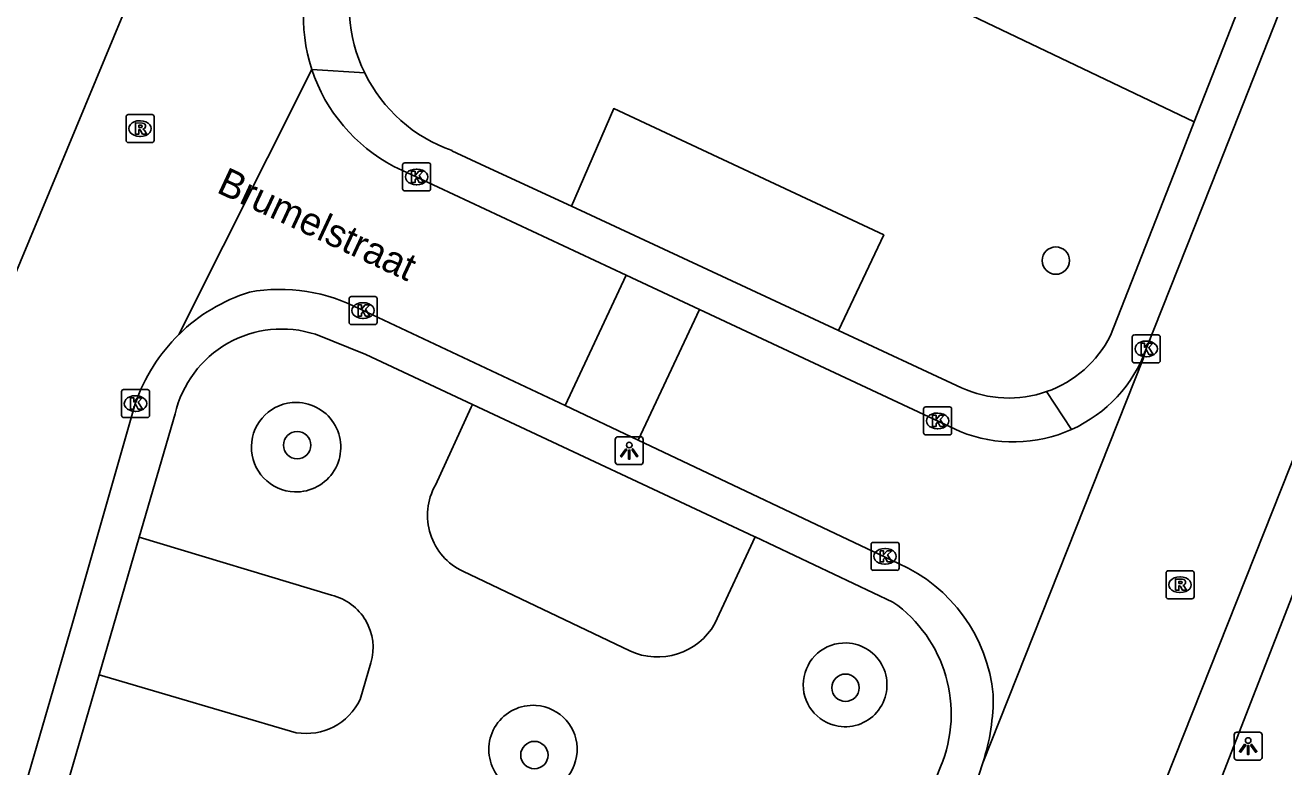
# Model space of a CAD drawing. Extents: x 159822 to 160765, y 380693 to 381634.
# Drawn here: x 160241.14 to 160286.13, y 381228.53 to 381255.05 of the extents above; entities that cross this region are included whole.
import ezdxf

# ---------------------------------------------------------------- set-up
doc = ezdxf.new("R2010")
doc.units = 0
for name, color, linetype in [('IMGEO_Boom', 7, 'Continuous'), ('IMGEO_Kolk', 7, 'Continuous'), ('IMGEO_Lichtpunt', 7, 'Continuous'), ('IMGEO_Openbare_ruimte_label', 7, 'Continuous'), ('IMGEO_Rijbaan_lokaal_open', 7, 'Continuous'), ('IMGEO_Rioolput', 7, 'Continuous'), ('IMGEO_Voetpad_open', 7, 'Continuous')]:
    doc.layers.add(name, color=color, linetype=linetype)

msp = doc.modelspace()

# ---------------------------------------------------------------- linework, layer by layer
at = {"layer": 'IMGEO_Boom'}
for centre in [(160277.982, 381246.629), (160250.861, 381240.029), (160270.46, 381231.359), (160259.338, 381228.952)]:
    msp.add_circle(centre, 0.489, dxfattribs=at)
at = {"layer": 'IMGEO_Kolk'}
for p, q in [((160254.63, 381249.196), (160254.63, 381250.048)), ((160254.705, 381250.122), (160255.557, 381250.122)), ((160255.118, 381249.902), (160255.143, 381249.902)), ((160255.631, 381250.048), (160255.631, 381249.196)), ((160255.141, 381249.342), (160255.116, 381249.342)), ((160255.557, 381249.122), (160254.705, 381249.122)), ((160252.715, 381244.419), (160252.715, 381245.271)), ((160252.79, 381245.345), (160253.642, 381245.345)), ((160253.716, 381245.271), (160253.716, 381244.419)), ((160253.203, 381245.125), (160253.228, 381245.125)), ((160253.642, 381244.345), (160252.79, 381244.345)), ((160253.226, 381244.565), (160253.201, 381244.565)), ((160280.711, 381243.048), (160280.711, 381243.9)), ((160280.786, 381243.974), (160281.638, 381243.974)), ((160281.712, 381243.9), (160281.712, 381243.048)), ((160281.199, 381243.754), (160281.224, 381243.754)), ((160281.222, 381243.194), (160281.197, 381243.194)), ((160281.638, 381242.974), (160280.786, 381242.974)), ((160244.58, 381241.094), (160244.58, 381241.946)), ((160244.655, 381242.02), (160245.507, 381242.02)), ((160245.068, 381241.8), (160245.093, 381241.8)), ((160245.581, 381241.946), (160245.581, 381241.094)), ((160245.091, 381241.24), (160245.066, 381241.24)), ((160273.254, 381240.473), (160273.254, 381241.325)), ((160273.329, 381241.399), (160274.181, 381241.399)), ((160274.255, 381241.325), (160274.255, 381240.473)), ((160245.507, 381241.02), (160244.655, 381241.02)), ((160273.742, 381241.179), (160273.767, 381241.179)), ((160274.181, 381240.399), (160273.329, 381240.399)), ((160273.765, 381240.619), (160273.74, 381240.619)), ((160271.374, 381235.63), (160271.374, 381236.482)), ((160271.449, 381236.556), (160272.301, 381236.556)), ((160271.862, 381236.336), (160271.887, 381236.336)), ((160272.375, 381236.482), (160272.375, 381235.63)), ((160272.301, 381235.556), (160271.449, 381235.556)), ((160271.885, 381235.776), (160271.86, 381235.776))]:
    msp.add_line(p, q, dxfattribs=at)
for points in [[(160254.63, 381249.196), (160254.63, 381250.048)], [(160254.705, 381250.122), (160255.557, 381250.122)], [(160254.951, 381249.822), (160255.074, 381249.822), (160255.074, 381249.671), (160255.204, 381249.822), (160255.368, 381249.822), (160255.222, 381249.671), (160255.375, 381249.422), (160255.223, 381249.422), (160255.138, 381249.586), (160255.074, 381249.519), (160255.074, 381249.422), (160254.951, 381249.422), (160254.951, 381249.822)], [(160255.631, 381250.048), (160255.631, 381249.196)], [(160255.557, 381249.122), (160254.705, 381249.122)], [(160252.715, 381244.419), (160252.715, 381245.271)], [(160252.79, 381245.345), (160253.642, 381245.345)], [(160253.716, 381245.271), (160253.716, 381244.419)], [(160253.036, 381245.045), (160253.159, 381245.045), (160253.159, 381244.894), (160253.289, 381245.045), (160253.453, 381245.045), (160253.307, 381244.894), (160253.46, 381244.645), (160253.308, 381244.645), (160253.223, 381244.809), (160253.159, 381244.742), (160253.159, 381244.645), (160253.036, 381244.645), (160253.036, 381245.045)], [(160253.642, 381244.345), (160252.79, 381244.345)], [(160280.711, 381243.048), (160280.711, 381243.9)], [(160280.786, 381243.974), (160281.638, 381243.974)], [(160281.712, 381243.9), (160281.712, 381243.048)], [(160281.032, 381243.674), (160281.155, 381243.674), (160281.155, 381243.523), (160281.285, 381243.674), (160281.449, 381243.674), (160281.303, 381243.523), (160281.456, 381243.274), (160281.304, 381243.274), (160281.219, 381243.438), (160281.155, 381243.371), (160281.155, 381243.274), (160281.032, 381243.274), (160281.032, 381243.674)], [(160281.638, 381242.974), (160280.786, 381242.974)], [(160244.58, 381241.094), (160244.58, 381241.946)], [(160244.655, 381242.02), (160245.507, 381242.02)], [(160244.901, 381241.72), (160245.024, 381241.72), (160245.024, 381241.569), (160245.154, 381241.72), (160245.318, 381241.72), (160245.172, 381241.569), (160245.325, 381241.32), (160245.173, 381241.32), (160245.088, 381241.484), (160245.024, 381241.417), (160245.024, 381241.32), (160244.901, 381241.32), (160244.901, 381241.72)], [(160245.581, 381241.946), (160245.581, 381241.094)], [(160273.254, 381240.473), (160273.254, 381241.325)], [(160273.329, 381241.399), (160274.181, 381241.399)], [(160274.255, 381241.325), (160274.255, 381240.473)], [(160245.507, 381241.02), (160244.655, 381241.02)], [(160273.575, 381241.099), (160273.698, 381241.099), (160273.698, 381240.948), (160273.828, 381241.099), (160273.992, 381241.099), (160273.846, 381240.948), (160273.999, 381240.699), (160273.847, 381240.699), (160273.762, 381240.863), (160273.698, 381240.796), (160273.698, 381240.699), (160273.575, 381240.699), (160273.575, 381241.099)], [(160274.181, 381240.399), (160273.329, 381240.399)], [(160271.374, 381235.63), (160271.374, 381236.482)], [(160271.449, 381236.556), (160272.301, 381236.556)], [(160271.695, 381236.256), (160271.818, 381236.256), (160271.818, 381236.105), (160271.948, 381236.256), (160272.112, 381236.256), (160271.966, 381236.105), (160272.119, 381235.856), (160271.967, 381235.856), (160271.882, 381236.02), (160271.818, 381235.953), (160271.818, 381235.856), (160271.695, 381235.856), (160271.695, 381236.256)], [(160272.375, 381236.482), (160272.375, 381235.63)], [(160272.301, 381235.556), (160271.449, 381235.556)]]:
    msp.add_lwpolyline(points, dxfattribs=at)
for centre, start, end in [((160254.707, 381250.046), 91.552, 178.448), ((160254.707, 381250.046), 91.552, 178.448), ((160255.555, 381250.046), 1.552, 88.448), ((160255.555, 381250.046), 1.552, 88.448), ((160254.707, 381249.198), 181.552, 268.448), ((160254.707, 381249.198), 181.552, 268.448), ((160255.555, 381249.198), 271.552, 358.448), ((160255.555, 381249.198), 271.552, 358.448), ((160252.792, 381245.269), 91.552, 178.448), ((160252.792, 381245.269), 91.552, 178.448), ((160253.64, 381245.269), 1.552, 88.448), ((160253.64, 381245.269), 1.552, 88.448), ((160252.792, 381244.421), 181.552, 268.448), ((160252.792, 381244.421), 181.552, 268.448), ((160253.64, 381244.421), 271.552, 358.448), ((160253.64, 381244.421), 271.552, 358.448), ((160280.788, 381243.898), 91.552, 178.448), ((160280.788, 381243.898), 91.552, 178.448), ((160281.636, 381243.898), 1.552, 88.448), ((160281.636, 381243.898), 1.552, 88.448), ((160280.788, 381243.05), 181.552, 268.448), ((160280.788, 381243.05), 181.552, 268.448), ((160281.636, 381243.05), 271.552, 358.448), ((160281.636, 381243.05), 271.552, 358.448), ((160244.657, 381241.944), 91.552, 178.448), ((160244.657, 381241.944), 91.552, 178.448), ((160245.505, 381241.944), 1.552, 88.448), ((160245.505, 381241.944), 1.552, 88.448), ((160273.331, 381241.323), 91.552, 178.448), ((160273.331, 381241.323), 91.552, 178.448), ((160274.179, 381241.323), 1.552, 88.448), ((160274.179, 381241.323), 1.552, 88.448), ((160244.657, 381241.096), 181.552, 268.448), ((160244.657, 381241.096), 181.552, 268.448), ((160245.505, 381241.096), 271.552, 358.448), ((160245.505, 381241.096), 271.552, 358.448), ((160273.331, 381240.475), 181.552, 268.448), ((160273.331, 381240.475), 181.552, 268.448), ((160274.179, 381240.475), 271.552, 358.448), ((160274.179, 381240.475), 271.552, 358.448), ((160271.451, 381236.48), 91.552, 178.448), ((160271.451, 381236.48), 91.552, 178.448), ((160272.299, 381236.48), 1.552, 88.448), ((160272.299, 381236.48), 1.552, 88.448), ((160271.451, 381235.632), 181.552, 268.448), ((160271.451, 381235.632), 181.552, 268.448), ((160272.299, 381235.632), 271.552, 358.448), ((160272.299, 381235.632), 271.552, 358.448)]:
    msp.add_arc(centre, 0.0765, start, end, dxfattribs=at)
for centre, major_axis, ratio, start_param, end_param in [((160255.117, 381249.622), (-0.387, 0.002), 0.722429, 4.712389, 7.853982), ((160255.142, 381249.622), (-0.39, 0.002), 0.717154, 1.570796, 4.712389), ((160253.202, 381244.845), (-0.387, 0.002), 0.722429, 4.712389, 7.853982), ((160253.227, 381244.845), (-0.39, 0.002), 0.717154, 1.570796, 4.712389), ((160281.198, 381243.474), (-0.387, 0.002), 0.722429, 4.712389, 7.853982), ((160281.223, 381243.474), (-0.39, 0.002), 0.717154, 1.570796, 4.712389), ((160245.067, 381241.52), (-0.387, 0.002), 0.722429, 4.712389, 7.853982), ((160245.092, 381241.52), (-0.39, 0.002), 0.717154, 1.570796, 4.712389), ((160273.741, 381240.899), (-0.387, 0.002), 0.722429, 4.712389, 7.853982), ((160273.766, 381240.899), (-0.39, 0.002), 0.717154, 1.570796, 4.712389), ((160271.861, 381236.056), (-0.387, 0.002), 0.722429, 4.712389, 7.853982), ((160271.886, 381236.056), (-0.39, 0.002), 0.717154, 1.570796, 4.712389)]:
    msp.add_ellipse(centre, major_axis=major_axis, ratio=ratio, start_param=start_param, end_param=end_param, dxfattribs=at)
at = {"layer": 'IMGEO_Lichtpunt'}
for p, q in [((160263.133, 381240.332), (160262.325, 381240.332)), ((160263.133, 381240.332), (160262.325, 381240.332)), ((160262.231, 381240.237), (160262.231, 381239.43)), ((160262.231, 381240.237), (160262.231, 381239.43)), ((160263.227, 381239.43), (160263.227, 381240.237)), ((160263.227, 381239.43), (160263.227, 381240.237)), ((160262.325, 381239.336), (160263.133, 381239.336)), ((160262.325, 381239.336), (160263.133, 381239.336)), ((160284.356, 381229.674), (160284.356, 381228.867)), ((160284.356, 381229.674), (160284.356, 381228.867)), ((160285.258, 381229.769), (160284.45, 381229.769)), ((160285.258, 381229.769), (160284.45, 381229.769)), ((160285.352, 381228.867), (160285.352, 381229.674)), ((160285.352, 381228.867), (160285.352, 381229.674)), ((160284.45, 381228.773), (160285.258, 381228.773)), ((160284.45, 381228.773), (160285.258, 381228.773))]:
    msp.add_line(p, q, dxfattribs=at)
for points in [[(160262.605, 381239.901), (160262.644, 381239.873), (160262.456, 381239.611), (160262.418, 381239.638), (160262.605, 381239.901)], [(160262.707, 381239.853), (160262.754, 381239.853), (160262.754, 381239.531), (160262.707, 381239.531), (160262.707, 381239.853)], [(160262.817, 381239.873), (160262.855, 381239.9), (160263.042, 381239.638), (160263.003, 381239.61), (160262.817, 381239.873)], [(160284.73, 381229.338), (160284.769, 381229.31), (160284.581, 381229.048), (160284.543, 381229.075), (160284.73, 381229.338)], [(160284.832, 381229.29), (160284.879, 381229.29), (160284.879, 381228.968), (160284.832, 381228.968), (160284.832, 381229.29)], [(160284.942, 381229.31), (160284.98, 381229.337), (160285.167, 381229.075), (160285.128, 381229.047), (160284.942, 381229.31)]]:
    msp.add_lwpolyline(points, dxfattribs=at)
for centre in [(160262.73, 381240.035), (160284.855, 381229.472)]:
    msp.add_circle(centre, 0.0994, dxfattribs=at)
for centre, start, end in [((160262.325, 381240.237), 90, 180), ((160262.325, 381240.237), 90, 180), ((160263.133, 381240.237), 0, 90), ((160263.133, 381240.237), 0, 90), ((160262.325, 381239.43), 180, 270), ((160262.325, 381239.43), 180, 270), ((160263.133, 381239.43), 270, 0), ((160263.133, 381239.43), 270, 360), ((160284.45, 381229.674), 90, 180), ((160284.45, 381229.674), 90, 180), ((160285.258, 381229.674), 0, 90), ((160285.258, 381229.674), 0, 90), ((160284.45, 381228.867), 180, 270), ((160284.45, 381228.867), 180, 270), ((160285.258, 381228.867), 270, 0), ((160285.258, 381228.867), 270, 360)]:
    msp.add_arc(centre, 0.0946, start, end, dxfattribs=at)
at = {"layer": 'IMGEO_Rijbaan_lokaal_open'}
for points in [[(160281.212, 381243.47), (160283.79, 381250), (160304.324, 381302.023), (160311.054, 381318.986)], [(160275.014, 381208.821), (160281.271, 381226.443), (160299.09, 381271.369), (160307.058, 381291.325), (160316.946, 381316.648)], [(160240.645, 381245.82), (160246.294, 381259.437)], [(160251.385, 381253.463), (160246.635, 381243.993)], [(160254.316, 381250), (160254.784, 381249.779), (160262.619, 381246.111)], [(160260.434, 381241.444), (160262.619, 381246.111)], [(160262.619, 381246.111), (160265.236, 381244.886)], [(160253.145, 381244.876), (160260.434, 381241.444)], [(160265.236, 381244.886), (160263.049, 381240.213)], [(160265.236, 381244.886), (160274.56, 381240.521)], [(160275.368, 381228.672), (160281.107, 381243.114), (160281.212, 381243.47)], [(160232.857, 381194.781), (160234.844, 381204.064), (160235.25, 381205.859), (160237.633, 381215.218), (160239.395, 381221.899), (160239.582, 381222.56), (160242.828, 381233.668), (160245.074, 381241.509)], [(160263.049, 381240.213), (160260.434, 381241.444)], [(160263.049, 381240.213), (160272.354, 381235.804)], [(160266.535, 381197.216), (160267.463, 381204.669), (160267.546, 381205.381), (160271.695, 381219.129), (160275.08, 381227.786), (160275.368, 381228.672)]]:
    msp.add_lwpolyline(points, dxfattribs=at)
for centre, radius, start, end in [((160257.11, 381255.334), 6.023, 153.8413, 198.0954), ((160257.11, 381255.336), 6.023, 198.1206, 242.3669), ((160251.054, 381239.487), 6.311, 107.5558, 134.4387), ((160250.24, 381239.42), 6.181, 61.9724, 100.1604), ((160251.047, 381239.488), 6.306, 134.402, 161.3057), ((160276.467, 381245.193), 5.048, 294.2948, 340.0422), ((160276.469, 381245.197), 5.051, 247.7881, 294.2539), ((160270.021, 381230.549), 5.75, 5.621, 66.0596), ((160268.151, 381231.03), 7.593, 341.9069, 0.6185)]:
    msp.add_arc(centre, radius, start, end, dxfattribs=at)
at = {"layer": 'IMGEO_Rioolput'}
for p, q in [((160244.743, 381250.925), (160244.743, 381251.777)), ((160244.818, 381251.851), (160245.67, 381251.851)), ((160245.231, 381251.631), (160245.256, 381251.631)), ((160245.744, 381251.777), (160245.744, 381250.925)), ((160245.67, 381250.851), (160244.818, 381250.851)), ((160245.254, 381251.071), (160245.229, 381251.071)), ((160281.919, 381234.615), (160281.919, 381235.467)), ((160281.994, 381235.541), (160282.846, 381235.541)), ((160282.92, 381235.467), (160282.92, 381234.615)), ((160282.407, 381235.321), (160282.432, 381235.321)), ((160282.846, 381234.541), (160281.994, 381234.541)), ((160282.43, 381234.761), (160282.405, 381234.761))]:
    msp.add_line(p, q, dxfattribs=at)
for points in [[(160244.743, 381250.925), (160244.743, 381251.777)], [(160244.818, 381251.851), (160245.67, 381251.851)], [(160245.332, 381251.549), (160245.08, 381251.551), (160245.08, 381251.151)], [(160245.744, 381251.777), (160245.744, 381250.925)], [(160245.08, 381251.151), (160245.204, 381251.151), (160245.204, 381251.313), (160245.215, 381251.313)], [(160245.258, 381251.47), (160245.204, 381251.47), (160245.204, 381251.389)], [(160245.204, 381251.389), (160245.256, 381251.389)], [(160245.262, 381251.284), (160245.333, 381251.151), (160245.473, 381251.151), (160245.408, 381251.277)], [(160245.67, 381250.851), (160244.818, 381250.851)], [(160281.919, 381234.615), (160281.919, 381235.467)], [(160281.994, 381235.541), (160282.846, 381235.541)], [(160282.92, 381235.467), (160282.92, 381234.615)], [(160282.508, 381235.239), (160282.256, 381235.241), (160282.256, 381234.841)], [(160282.256, 381234.841), (160282.38, 381234.841), (160282.38, 381235.003), (160282.391, 381235.003)], [(160282.434, 381235.16), (160282.38, 381235.16), (160282.38, 381235.079)], [(160282.38, 381235.079), (160282.432, 381235.079)], [(160282.438, 381234.974), (160282.509, 381234.841), (160282.649, 381234.841), (160282.584, 381234.967)], [(160282.846, 381234.541), (160281.994, 381234.541)]]:
    msp.add_lwpolyline(points, dxfattribs=at)
for centre, radius, start, end in [((160244.82, 381251.775), 0.0765, 91.552, 178.448), ((160244.82, 381251.775), 0.0765, 91.552, 178.448), ((160245.331, 381251.439), 0.109, 350.3612, 89.416), ((160245.668, 381251.775), 0.0765, 1.552, 88.448), ((160245.668, 381251.775), 0.0765, 1.552, 88.448), ((160245.214, 381251.26), 0.0533, 26.0293, 88.6989), ((160245.24, 381251.578), 0.19, 274.7715, 282.9687), ((160245.264, 381251.374), 0.0964, 77.0061, 93.1865), ((160245.278, 381251.431), 0.0378, 276.6634, 79.6772), ((160245.329, 381251.439), 0.112, 277.5842, 350.9817), ((160245.313, 381251.224), 0.108, 29.5134, 73.7905), ((160244.82, 381250.927), 0.0765, 181.552, 268.448), ((160244.82, 381250.927), 0.0765, 181.552, 268.448), ((160245.668, 381250.927), 0.0765, 271.552, 358.448), ((160245.668, 381250.927), 0.0765, 271.552, 358.448), ((160281.996, 381235.465), 0.0765, 91.552, 178.448), ((160281.996, 381235.465), 0.0765, 91.552, 178.448), ((160282.844, 381235.465), 0.0765, 1.552, 88.448), ((160282.844, 381235.465), 0.0765, 1.552, 88.448), ((160282.39, 381234.95), 0.0533, 26.0293, 88.6989), ((160282.416, 381235.268), 0.19, 274.7715, 282.9687), ((160282.44, 381235.064), 0.0964, 77.0061, 93.1865), ((160282.454, 381235.121), 0.0378, 276.6634, 79.6772), ((160282.507, 381235.129), 0.109, 350.3612, 89.416), ((160282.505, 381235.129), 0.112, 277.5842, 350.9817), ((160282.489, 381234.914), 0.108, 29.5134, 73.7905), ((160281.996, 381234.617), 0.0765, 181.552, 268.448), ((160281.996, 381234.617), 0.0765, 181.552, 268.448), ((160282.844, 381234.617), 0.0765, 271.552, 358.448), ((160282.844, 381234.617), 0.0765, 271.552, 358.448)]:
    msp.add_arc(centre, radius, start, end, dxfattribs=at)
for centre, major_axis, ratio, start_param, end_param in [((160245.23, 381251.351), (-0.387, 0.002), 0.722429, 4.712389, 7.853982), ((160245.255, 381251.351), (-0.39, 0.002), 0.717154, 1.570796, 4.712389), ((160282.406, 381235.041), (-0.387, 0.002), 0.722429, 4.712389, 7.853982), ((160282.431, 381235.041), (-0.39, 0.002), 0.717154, 1.570796, 4.712389)]:
    msp.add_ellipse(centre, major_axis=major_axis, ratio=ratio, start_param=start_param, end_param=end_param, dxfattribs=at)
at = {"layer": 'IMGEO_Voetpad_open'}
for points in [[(160278.579, 381214.023), (160280.449, 381219.18), (160283.742, 381227.747), (160288.666, 381240.388), (160288.992, 381241.225), (160292.45, 381250), (160312.413, 381300.657), (160315.493, 381308.263), (160316.641, 381310.994), (160317.409, 381312.956), (160317.479, 381313.129)], [(160282.93, 381251.591), (160278.685, 381253.622), (160272.065, 381256.79)], [(160284.608, 381255.87), (160282.93, 381251.591)], [(160251.385, 381253.463), (160253.274, 381253.338)], [(160260.664, 381248.573), (160262.176, 381252.064), (160271.829, 381247.547), (160270.213, 381244.128)], [(160282.93, 381251.591), (160282.306, 381250), (160279.935, 381243.953)], [(160256.394, 381250.56), (160257.597, 381250), (160260.664, 381248.573)], [(160270.213, 381244.128), (160260.664, 381248.573)], [(160251.511, 381243.995), (160253.312, 381243.278), (160257.123, 381241.49)], [(160270.213, 381244.128), (160274.609, 381242.082)], [(160277.649, 381241.945), (160278.544, 381240.592)], [(160257.123, 381241.49), (160257.077, 381241.391), (160255.799, 381238.604)], [(160257.123, 381241.49), (160267.191, 381236.768), (160267.231, 381236.749)], [(160245.216, 381236.743), (160246.498, 381241.147)], [(160243.781, 381231.814), (160245.216, 381236.743)], [(160252.092, 381234.668), (160245.216, 381236.743)], [(160265.791, 381233.649), (160267.231, 381236.749)], [(160267.231, 381236.749), (160272.154, 381234.422)], [(160256.786, 381235.522), (160262.748, 381232.673)], [(160253.107, 381230.939), (160253.496, 381232.248)], [(160241.315, 381223.346), (160243.781, 381231.814)], [(160243.781, 381231.814), (160250.825, 381229.75)], [(160273.86, 381228.53), (160272.472, 381225.02)]]:
    msp.add_lwpolyline(points, dxfattribs=at)
for centre, radius, start, end in [((160258.228, 381255.757), 5.513, 161.5009, 206.0214), ((160258.223, 381255.755), 5.507, 206.0292, 250.608), ((160250.309, 381240.274), 3.91, 72.0998, 167.104), ((160276.305, 381245.78), 4.064, 289.313, 333.2786), ((160276.299, 381245.789), 4.074, 245.4902, 289.3492), ((160250.82, 381239.959), 1.599, 89.3897, 268.1383), ((160250.82, 381239.959), 1.599, 268.1402, 89.3877), ((160257.732, 381237.524), 2.214, 150.799, 244.716), ((160251.637, 381232.787), 1.936, 343.8475, 76.3941), ((160269.351, 381230.418), 4.888, 337.2825, 55.0137), ((160263.737, 381234.821), 2.364, 245.2691, 330.2968), ((160270.447, 381231.462), 1.498, 87.912, 260.5676), ((160270.447, 381231.462), 1.498, 260.5851, 87.8946), ((160251.179, 381231.856), 2.135, 260.4664, 334.5757), ((160259.29, 381229.15), 1.58, 86.1039, 266.9673), ((160259.288, 381229.15), 1.58, 267.0129, 86.0583)]:
    msp.add_arc(centre, radius, start, end, dxfattribs=at)

# ---------------------------------------------------------------- texts
at = {"layer": 'IMGEO_Openbare_ruimte_label'}
msp.add_text('Brumelstraat', height=1, rotation=334.9727, dxfattribs=at).set_placement((160247.937, 381249.086))

doc.saveas('drawing.dxf')
